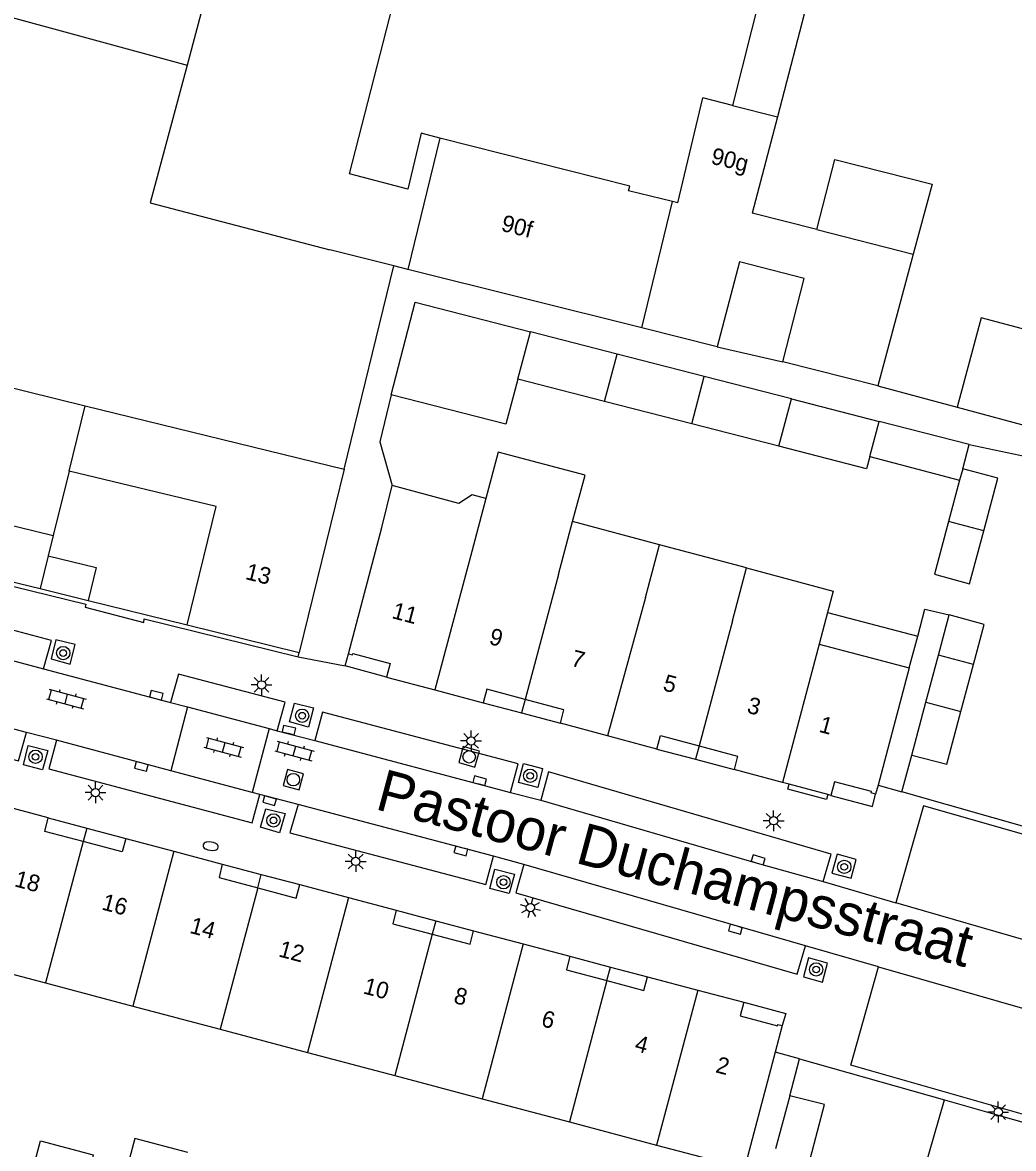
# Model space of a CAD drawing. Extents: x 132998 to 136004, y 396998 to 398512.
# Drawn here: x 133631.8 to 133691.4, y 397800.1 to 397867.7 of the extents above; entities that cross this region are included whole.
import ezdxf

# ---------------------------------------------------------------- set-up
doc = ezdxf.new("R2010")
doc.units = 0
for name, color, linetype in [('gg-afsc-erfafscheiding', 7, 'Continuous'), ('gg-afsc-muur', 7, 'Continuous'), ('gg-anno-huisnummerreeks BGT', 7, 'Continuous'), ('gg-anno-openbare ruimte label', 7, 'Continuous'), ('gg-bbg-bijgebouw', 7, 'Continuous'), ('gg-bbg-gedigitaliseerde bebouwing', 7, 'Continuous'), ('gg-bbg-gedigitaliseerde bijgebouw', 7, 'Continuous'), ('gg-bbg-hoofdgebouw', 7, 'Continuous'), ('gg-bbg-luifel en loopbrug', 7, 'Continuous'), ('gg-bbg-onder overbouw', 7, 'Continuous'), ('gg-bbg-pand overbouw', 7, 'Continuous'), ('gg-bbg-tussenscheiding', 7, 'Continuous'), ('gg-bbg-tussenscheiding niveau 01', 7, 'Continuous'), ('gg-knt-verharding', 7, 'Continuous'), ('gg-knt-verharding nz', 7, 'Continuous'), ('gt-grn-weggrens', 7, 'Continuous'), ('gt-symb-boom', 7, 'Continuous'), ('gt-symb-brandkraan', 7, 'Continuous'), ('gt-symb-klinker verharding', 7, 'Continuous'), ('gt-symb-kolk', 7, 'Continuous'), ('gt-symb-lichtmast', 7, 'Continuous'), ('gt-symb-rioolschacht', 7, 'Continuous')]:
    doc.layers.add(name, color=color, linetype=linetype)

# ---------------------------------------------------------------- blocks, each defined once
blk = doc.blocks.new('gt0-LMAST')
at = {"layer": 'gt-symb-lichtmast'}
for p, q in [((-0.182, 0.173), (-0.447, 0.438)), ((-0.005, 0.246), (-0.005, 0.621)), ((0.172, 0.173), (0.437, 0.438)), ((-0.255, -0.004), (-0.63, -0.004)), ((-0.182, -0.181), (-0.447, -0.446)), ((-0.005, -0.254), (-0.005, -0.629)), ((0.437, -0.446), (0.172, -0.181)), ((0.245, -0.004), (0.62, -0.004))]:
    blk.add_line(p, q, dxfattribs=at)
blk.add_circle((-0.005, -0.004), 0.25, dxfattribs=at)
blk = doc.blocks.new('gt0-BOOM')
at = {"layer": 'gt-symb-boom'}
for radius in [0.4, 0.2]:
    blk.add_circle((0, 0), radius, dxfattribs=at)
blk = doc.blocks.new('gt0-KOLK')
at = {"layer": 'gt-symb-kolk'}
blk.add_lwpolyline([(0, 0), (0.375, 0), (0.375, 0.4), (-0.375, 0.4), (-0.375, 0), (0, 0)], dxfattribs=at)
blk = doc.blocks.new('gt0-RS')
at = {"layer": 'gt-symb-rioolschacht'}
blk.add_lwpolyline([(-0.5, -0.5), (0.5, -0.5), (0.5, 0.5), (-0.5, 0.5)], close=True, dxfattribs=at)
blk.add_circle((0, 0), 0.375, dxfattribs=at)
blk = doc.blocks.new('gt0-KL1')
at = {"layer": 'gt-symb-klinker verharding'}
for p, q in [((-1.15, 0.3), (1.15, 0.3)), ((-1, -0.3), (-1, 0.3)), ((-0.5, 0.3), (-0.5, 0.45)), ((0, -0.3), (0, 0.3)), ((0.5, 0.3), (0.5, 0.45)), ((1, -0.3), (1, 0.3)), ((-1.15, -0.3), (1.15, -0.3)), ((-0.5, -0.45), (-0.5, -0.3)), ((0.5, -0.45), (0.5, -0.3))]:
    blk.add_line(p, q, dxfattribs=at)
blk = doc.blocks.new('gt0-BR')
at = {"layer": 'gt-symb-brandkraan'}
for centre, radius, start, end in [((-0.244, 0), 0.206, 107.56694, 252.43307), ((0.599, -2.664), 3, 106.89205, 107.56694), ((0, -0.691), 0.938, 73.10799, 106.89205), ((-0.599, -2.664), 3, 72.43309, 73.10799), ((0.244, 0), 0.206, 287.56695, 72.43309), ((0.599, 2.664), 3, 252.43307, 253.10797), ((0, 0.691), 0.938, 253.10797, 286.89206), ((-0.599, 2.664), 3, 286.89206, 287.56695)]:
    blk.add_arc(centre, radius, start, end, dxfattribs=at)

msp = doc.modelspace()

# ---------------------------------------------------------------- linework, layer by layer
at = {"layer": 'gg-afsc-erfafscheiding'}
for p, q in [((133651.151, 397840.905), (133654.145, 397853.124)), ((133673.561, 397848.259), (133677.512, 397847.357)), ((133683.217, 397845.909), (133687.973, 397844.632)), ((133688.688, 397842.391), (133700.024, 397839.996)), ((133686.042, 397832.506), (133687.505, 397832.157))]:
    msp.add_line(p, q, dxfattribs=at)
msp.add_lwpolyline([(133653.987, 397845.379), (133653.294, 397842.549), (133654.036, 397839.923)], dxfattribs=at)
at = {"layer": 'gg-afsc-muur'}
for p, q in [((133635.784, 397833.028), (133641.723, 397831.56)), ((133685.606, 397830.879), (133686.042, 397832.506)), ((133684.646, 397821.527), (133685.25, 397823.744)), ((133694.985, 397818.584), (133684.646, 397821.527)), ((133677.917, 397803.275), (133678.514, 397805.492)), ((133678.514, 397805.492), (133687.21, 397803.027))]:
    msp.add_line(p, q, dxfattribs=at)
at = {"layer": 'gg-bbg-bijgebouw'}
for p, q in [((133674.481, 397862.765), (133672.699, 397863.216)), ((133629.696, 397834.532), (133632.9, 397833.74)), ((133686.101, 397826.919), (133686.86, 397829.751)), ((133685.25, 397823.744), (133686.101, 397826.919)), ((133677.917, 397803.275), (133677.061, 397800.098)), ((133680.013, 397802.754), (133677.917, 397803.275))]:
    msp.add_line(p, q, dxfattribs=at)
msp.add_lwpolyline([(133679.408, 397871.393), (133678.042, 397871.739), (133677.985, 397871.516), (133676.773, 397871.823), (133674.481, 397862.765)], dxfattribs=at)
at = {"layer": 'gg-bbg-gedigitaliseerde bebouwing'}
for p, q in [((133626.867, 397869.227), (133641.72, 397865.179)), ((133677.179, 397862.084), (133675.662, 397856.287)), ((133679.544, 397855.301), (133675.662, 397856.287)), ((133654.145, 397853.124), (133650.306, 397854.086)), ((133685.344, 397853.828), (133683.217, 397845.909)), ((133654.98, 397852.915), (133654.145, 397853.124)), ((133674.897, 397853.364), (133673.561, 397848.259)), ((133678.795, 397852.374), (133674.897, 397853.364)), ((133669.036, 397849.393), (133654.98, 397852.915)), ((133677.512, 397847.357), (133678.795, 397852.374)), ((133673.561, 397848.259), (133669.036, 397849.393)), ((133623.937, 397847.587), (133635.611, 397844.721)), ((133683.217, 397845.909), (133677.512, 397847.357)), ((133635.611, 397844.721), (133651.151, 397840.905)), ((133687.973, 397844.632), (133693.246, 397843.215)), ((133651.151, 397840.905), (133648.457, 397829.91)), ((133670.101, 397836.377), (133664.883, 397837.767)), ((133675.319, 397834.988), (133670.101, 397836.377)), ((133680.193, 397832.307), (133679.684, 397830.408)), ((133679.684, 397830.408), (133685.098, 397828.98)), ((133627.983, 397811.446), (133633.226, 397810.055)), ((133633.226, 397810.055), (133638.469, 397808.664)), ((133638.469, 397808.664), (133643.711, 397807.273)), ((133643.711, 397807.273), (133648.954, 397805.882)), ((133648.954, 397805.882), (133654.197, 397804.491)), ((133654.197, 397804.491), (133659.44, 397803.1)), ((133659.44, 397803.1), (133664.684, 397801.708)), ((133664.684, 397801.708), (133669.926, 397800.317)), ((133669.926, 397800.317), (133675.201, 397798.934))]:
    msp.add_line(p, q, dxfattribs=at)
for points in [[(133641.72, 397865.179), (133639.513, 397856.92), (133650.306, 397854.086)], [(133693.246, 397843.215), (133694.69, 397848.592), (133689.417, 397850.008), (133687.973, 397844.632)], [(133664.883, 397837.767), (133665.626, 397840.547), (133660.407, 397841.936), (133659.666, 397839.156)], [(133651.411, 397829.832), (133653.421, 397837.413), (133654.036, 397839.923)], [(133659.666, 397839.156), (133658.848, 397839.374), (133658.056, 397838.852), (133654.036, 397839.923)], [(133675.319, 397834.988), (133680.537, 397833.588), (133680.193, 397832.307)], [(133688.773, 397796.794), (133685.677, 397797.687), (133687.21, 397803.027)]]:
    msp.add_lwpolyline(points, dxfattribs=at)
at = {"layer": 'gg-bbg-gedigitaliseerde bijgebouw'}
for p, q in [((133679.602, 397871.344), (133677.179, 397862.084)), ((133667.559, 397847.829), (133662.349, 397849.17)), ((133672.789, 397846.483), (133667.559, 397847.829)), ((133666.803, 397844.985), (133661.593, 397846.326)), ((133678.019, 397845.137), (133672.789, 397846.483)), ((133672.033, 397843.639), (133666.803, 397844.985)), ((133678.019, 397845.137), (133683.287, 397843.781)), ((133677.262, 397842.294), (133672.033, 397843.639)), ((133688.688, 397842.391), (133683.287, 397843.781)), ((133688.318, 397840.943), (133688.688, 397842.391)), ((133682.725, 397841.668), (133688.12, 397840.252)), ((133688.12, 397840.252), (133687.454, 397837.765)), ((133633.687, 397836.926), (133633.387, 397835.712)), ((133633.387, 397835.712), (133632.9, 397833.74)), ((133688.962, 397829.19), (133686.86, 397829.751)), ((133688.206, 397826.359), (133688.962, 397829.19)), ((133679.176, 397799.542), (133680.013, 397802.754))]:
    msp.add_line(p, q, dxfattribs=at)
for points in [[(133679.544, 397855.301), (133680.621, 397859.512), (133686.475, 397858.039), (133685.344, 397853.828)], [(133653.987, 397845.379), (133655.421, 397850.953), (133662.349, 397849.17)], [(133661.593, 397846.326), (133660.865, 397843.609), (133653.987, 397845.379)], [(133682.725, 397841.668), (133682.529, 397840.928), (133677.262, 397842.294)], [(133689.575, 397837.208), (133690.426, 397840.376), (133688.318, 397840.943)], [(133687.454, 397837.765), (133686.608, 397834.603), (133688.722, 397834.035), (133689.575, 397837.208)], [(133685.25, 397823.744), (133687.361, 397823.19), (133688.206, 397826.359)], [(133632.361, 397798.466), (133632.918, 397800.575), (133636.086, 397799.739), (133635.934, 397799.156)], [(133641.765, 397799.874), (133638.591, 397800.715), (133638.029, 397798.6)]]:
    msp.add_lwpolyline(points, dxfattribs=at)
at = {"layer": 'gg-bbg-hoofdgebouw'}
for p, q in [((133671.206, 397856.913), (133672.699, 397863.216)), ((133671.206, 397856.913), (133670.884, 397856.99)), ((133634.641, 397840.79), (133633.687, 397836.926)), ((133641.723, 397831.56), (133648.457, 397829.91)), ((133685.098, 397828.98), (133683.223, 397821.93)), ((133653.703, 397828.428), (133656.606, 397827.656)), ((133656.606, 397827.656), (133659.505, 397826.886)), ((133666.975, 397824.897), (133664.144, 397825.653)), ((133669.935, 397824.106), (133666.975, 397824.897)), ((133677.479, 397822.096), (133674.591, 397822.866)), ((133677.88, 397821.989), (133677.479, 397822.096)), ((133680.199, 397821.371), (133677.88, 397821.989)), ((133680.392, 397821.319), (133680.199, 397821.371)), ((133683.223, 397821.93), (133683.081, 397821.395)), ((133633.386, 397819.971), (133630.453, 397820.752)), ((133638.04, 397818.736), (133640.937, 397817.965)), ((133640.937, 397817.965), (133643.831, 397817.195)), ((133648.498, 397815.962), (133651.424, 397815.186)), ((133651.424, 397815.186), (133654.276, 397814.429)), ((133658.933, 397813.191), (133661.91, 397812.403)), ((133661.91, 397812.403), (133664.717, 397811.66)), ((133669.375, 397810.421), (133672.396, 397809.623)), ((133672.396, 397809.623), (133675.16, 397808.892)), ((133677.472, 397807.492), (133677.051, 397805.907)), ((133677.051, 397805.907), (133675.201, 397798.934))]:
    msp.add_line(p, q, dxfattribs=at)
for points in [[(133656.898, 397860.803), (133655.779, 397861.086), (133654.993, 397857.74), (133651.477, 397858.645), (133660.53, 397893.898), (133660.426, 397893.929), (133660.451, 397894.026), (133645.874, 397897.783)], [(133670.884, 397856.99), (133668.234, 397857.628), (133668.308, 397857.919), (133656.898, 397860.803)], [(133641.723, 397831.56), (133643.481, 397838.676), (133634.641, 397840.79)], [(133687.21, 397803.027), (133690.299, 397802.151), (133697.445, 397800.127)]]:
    msp.add_lwpolyline(points, dxfattribs=at)
at = {"layer": 'gg-bbg-luifel en loopbrug'}
for p, q in [((133632.9, 397833.74), (133635.784, 397833.028)), ((133680.193, 397832.307), (133685.606, 397830.879)), ((133686.86, 397829.751), (133687.505, 397832.157)), ((133685.098, 397828.98), (133685.606, 397830.879))]:
    msp.add_line(p, q, dxfattribs=at)
for points in [[(133633.387, 397835.712), (133636.272, 397835), (133635.784, 397833.028)], [(133688.962, 397829.19), (133689.605, 397831.594), (133687.505, 397832.157)]]:
    msp.add_lwpolyline(points, dxfattribs=at)
at = {"layer": 'gg-bbg-onder overbouw'}
for points in [[(133651.411, 397829.832), (133651.66, 397829.764), (133651.681, 397829.841), (133653.921, 397829.239), (133653.703, 397828.428)], [(133662.027, 397827.085), (133659.721, 397827.698), (133659.505, 397826.886)], [(133664.144, 397825.653), (133664.36, 397826.465), (133662.027, 397827.085)], [(133669.935, 397824.106), (133670.152, 397824.918), (133672.479, 397824.296)], [(133672.479, 397824.296), (133674.789, 397823.679), (133674.591, 397822.866)], [(133683.081, 397821.395), (133682.81, 397821.467), (133682.831, 397821.544), (133680.608, 397822.131), (133680.392, 397821.319)], [(133635.479, 397818.548), (133633.185, 397819.159), (133633.386, 397819.971)], [(133638.04, 397818.736), (133637.824, 397817.924), (133635.479, 397818.548)], [(133643.831, 397817.195), (133643.643, 397816.381), (133645.965, 397815.765)], [(133645.965, 397815.765), (133648.283, 397815.15), (133648.498, 397815.962)], [(133654.276, 397814.429), (133654.078, 397813.607), (133656.45, 397812.979)], [(133656.45, 397812.979), (133658.718, 397812.379), (133658.933, 397813.191)], [(133664.717, 397811.66), (133664.52, 397810.835), (133666.936, 397810.197)], [(133666.936, 397810.197), (133669.16, 397809.609), (133669.375, 397810.421)], [(133675.16, 397808.892), (133674.948, 397808.087), (133677.18, 397807.487), (133677.201, 397807.564), (133677.472, 397807.492)]]:
    msp.add_lwpolyline(points, dxfattribs=at)
at = {"layer": 'gg-bbg-pand overbouw'}
for p, q in [((133651.214, 397829.096), (133651.411, 397829.832)), ((133653.703, 397828.428), (133651.214, 397829.096)), ((133659.505, 397826.886), (133661.815, 397826.272)), ((133661.815, 397826.272), (133664.144, 397825.653)), ((133669.935, 397824.106), (133672.251, 397823.489)), ((133672.251, 397823.489), (133674.591, 397822.866)), ((133633.386, 397819.971), (133635.694, 397819.359)), ((133635.694, 397819.359), (133638.04, 397818.736)), ((133643.831, 397817.195), (133646.18, 397816.574)), ((133646.18, 397816.574), (133648.498, 397815.962)), ((133654.276, 397814.429), (133656.666, 397813.794)), ((133656.666, 397813.794), (133658.933, 397813.191)), ((133664.717, 397811.66), (133667.152, 397811.012)), ((133667.152, 397811.012), (133669.375, 397810.421))]:
    msp.add_line(p, q, dxfattribs=at)
for points in [[(133680.392, 397821.319), (133682.883, 397820.654), (133683.081, 397821.395)], [(133675.16, 397808.892), (133677.678, 397808.223), (133677.472, 397807.492)]]:
    msp.add_lwpolyline(points, dxfattribs=at)
at = {"layer": 'gg-bbg-tussenscheiding'}
for p, q in [((133643.574, 397872.118), (133641.72, 397865.179)), ((133674.481, 397862.765), (133677.179, 397862.084)), ((133656.898, 397860.803), (133654.98, 397852.915)), ((133669.036, 397849.393), (133670.884, 397856.99)), ((133679.544, 397855.301), (133685.344, 397853.828)), ((133661.593, 397846.326), (133662.349, 397849.17)), ((133666.803, 397844.985), (133667.559, 397847.829)), ((133672.033, 397843.639), (133672.789, 397846.483)), ((133677.262, 397842.294), (133678.019, 397845.137)), ((133634.641, 397840.79), (133635.611, 397844.721)), ((133682.725, 397841.668), (133683.287, 397843.781)), ((133688.318, 397840.943), (133688.12, 397840.252)), ((133630.483, 397837.717), (133633.687, 397836.926)), ((133664.037, 397834.586), (133664.883, 397837.767)), ((133689.575, 397837.208), (133687.454, 397837.765)), ((133669.255, 397833.197), (133670.101, 397836.377)), ((133674.473, 397831.807), (133675.319, 397834.988)), ((133664.037, 397834.586), (133662.027, 397827.085)), ((133669.255, 397833.197), (133666.975, 397824.897)), ((133674.473, 397831.807), (133672.479, 397824.296)), ((133679.684, 397830.408), (133677.479, 397822.096)), ((133686.101, 397826.919), (133688.206, 397826.359)), ((133635.479, 397818.548), (133633.226, 397810.055)), ((133640.937, 397817.965), (133638.469, 397808.664)), ((133645.965, 397815.765), (133643.711, 397807.273)), ((133651.424, 397815.186), (133648.954, 397805.882)), ((133656.45, 397812.979), (133654.197, 397804.491)), ((133661.91, 397812.403), (133659.44, 397803.1)), ((133666.936, 397810.197), (133664.684, 397801.708)), ((133672.396, 397809.623), (133669.926, 397800.317))]:
    msp.add_line(p, q, dxfattribs=at)
msp.add_lwpolyline([(133659.666, 397839.156), (133658.819, 397835.976), (133656.606, 397827.656)], dxfattribs=at)
at = {"layer": 'gg-bbg-tussenscheiding niveau 01'}
for p, q in [((133662.027, 397827.085), (133661.815, 397826.272)), ((133672.479, 397824.296), (133672.251, 397823.489)), ((133635.694, 397819.359), (133635.479, 397818.548)), ((133645.965, 397815.765), (133646.18, 397816.574)), ((133656.666, 397813.794), (133656.45, 397812.979)), ((133666.936, 397810.197), (133667.152, 397811.012))]:
    msp.add_line(p, q, dxfattribs=at)
at = {"layer": 'gg-knt-verharding'}
for p, q in [((133648.393, 397829.636), (133648.457, 397829.91)), ((133633.11, 397828.93), (133640.738, 397826.9)), ((133641.745, 397826.633), (133640.747, 397822.8)), ((133633.876, 397824.627), (133632.075, 397825.1)), ((133646.647, 397825.335), (133645.627, 397821.502)), ((133647.139, 397825.205), (133649.398, 397824.617)), ((133648.399, 397820.767), (133646.102, 397821.376)), ((133661.152, 397821.502), (133662.965, 397821.029)), ((133661.952, 397817.174), (133660.124, 397817.674)), ((133679.929, 397816.154), (133684.297, 397814.857)), ((133683.242, 397811.029), (133678.86, 397812.294))]:
    msp.add_line(p, q, dxfattribs=at)
for points in [[(133596.95, 397842.625), (133596.784, 397842.413), (133619.673, 397836.756), (133619.786, 397836.536), (133620, 397836.411), (133620.996, 397836.136), (133621.229, 397836.156), (133621.428, 397836.279), (133635.64, 397832.796), (133635.613, 397832.617), (133639.126, 397831.699), (133639.155, 397831.92), (133648.393, 397829.636)], [(133633.11, 397828.93), (133633.578, 397830.627), (133610.745, 397836.705), (133610.264, 397834.993)], [(133609.224, 397831.185), (133608.756, 397829.468), (133631.604, 397823.404), (133632.075, 397825.1)], [(133634.701, 397829.204), (133635.003, 397830.383), (133633.85, 397830.665), (133633.561, 397829.522), (133634.701, 397829.204)], [(133647.139, 397825.205), (133647.607, 397826.921), (133641.215, 397828.605), (133640.738, 397826.9)], [(133647.871, 397825.734), (133648.175, 397826.863), (133649.326, 397826.588), (133649.023, 397825.424), (133647.871, 397825.734)], [(133661.152, 397821.502), (133661.606, 397823.206), (133649.866, 397826.315), (133649.398, 397824.617)], [(133631.892, 397823.165), (133632.171, 397824.319), (133633.36, 397824.011), (133633.044, 397822.863), (133631.892, 397823.165)], [(133633.876, 397824.627), (133633.426, 397822.91), (133645.637, 397819.673), (133646.102, 397821.376)], [(133661.621, 397822.103), (133661.933, 397823.241), (133663.08, 397822.934), (133662.783, 397821.794), (133661.621, 397822.103)], [(133679.929, 397816.154), (133680.407, 397817.797), (133663.426, 397822.725), (133662.965, 397821.029)], [(133680.199, 397821.371), (133680.121, 397821.081), (133677.802, 397821.699), (133677.88, 397821.989)], [(133648.399, 397820.767), (133647.903, 397819.076), (133659.662, 397815.964), (133660.124, 397817.674)], [(133701.986, 397816.107), (133685.95, 397820.696), (133684.297, 397814.857)], [(133646.137, 397819.413), (133646.459, 397820.516), (133647.608, 397820.231), (133647.275, 397819.08), (133646.137, 397819.413)], [(133681.613, 397816.342), (133681.916, 397817.476), (133680.768, 397817.797), (133680.456, 397816.654), (133681.613, 397816.342)], [(133659.913, 397815.732), (133660.209, 397816.881), (133661.385, 397816.58), (133661.06, 397815.435), (133659.913, 397815.732)], [(133661.952, 397817.174), (133661.478, 397815.477), (133678.357, 397810.59), (133678.86, 397812.294)], [(133679.043, 397811.566), (133678.749, 397810.415), (133679.896, 397810.095), (133680.192, 397811.238), (133679.043, 397811.566)], [(133697.565, 397800.552), (133681.599, 397805.116), (133683.242, 397811.029)]]:
    msp.add_lwpolyline(points, dxfattribs=at)
at = {"layer": 'gg-knt-verharding nz'}
for p, q in [((133610.264, 397834.993), (133633.11, 397828.93)), ((133632.075, 397825.1), (133609.224, 397831.185)), ((133640.738, 397826.9), (133641.745, 397826.633)), ((133641.745, 397826.633), (133646.647, 397825.335)), ((133646.647, 397825.335), (133647.139, 397825.205)), ((133640.747, 397822.8), (133633.876, 397824.627)), ((133649.398, 397824.617), (133661.152, 397821.502)), ((133645.627, 397821.502), (133640.747, 397822.8)), ((133646.102, 397821.376), (133645.627, 397821.502)), ((133660.124, 397817.674), (133648.399, 397820.767)), ((133678.86, 397812.294), (133661.952, 397817.174)), ((133700.343, 397810.237), (133684.297, 397814.857)), ((133683.242, 397811.029), (133699.246, 397806.416))]:
    msp.add_line(p, q, dxfattribs=at)
msp.add_lwpolyline([(133662.965, 397821.029), (133675.969, 397817.257), (133679.929, 397816.154)], dxfattribs=at)
at = {"layer": 'gt-grn-weggrens'}
for p, q in [((133648.393, 397829.636), (133651.214, 397829.096)), ((133683.223, 397821.93), (133684.646, 397821.527)), ((133678.514, 397805.492), (133677.051, 397805.907))]:
    msp.add_line(p, q, dxfattribs=at)

# ---------------------------------------------------------------- block references
at = {"layer": 'gt-symb-boom'}
for p in [(133634.287, 397829.869), (133648.636, 397826.107), (133632.624, 397823.638), (133662.334, 397822.498), (133646.912, 397819.819), (133681.198, 397817.03), (133660.726, 397816.106), (133679.508, 397810.868)]:
    msp.add_blockref('gt0-BOOM', p, dxfattribs=at)
at = {"layer": 'gt-symb-brandkraan', "rotation": -8.21920924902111}
msp.add_blockref('gt0-BR', (133643.144, 397818.267), dxfattribs=at)
at = {"layer": 'gt-symb-klinker verharding'}
for p, rotation in [((133634.473, 397827.113), -14.898187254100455), ((133643.929, 397824.208), -14.898187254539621), ((133648.174, 397823.986), -14.898187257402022)]:
    msp.add_blockref('gt0-KL1', p, dxfattribs=dict(at, rotation=rotation))
at = {"layer": 'gt-symb-kolk'}
for p, rotation in [((133639.82, 397827.144), -14.898187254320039), ((133647.794, 397825.048), -13.480126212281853), ((133639.025, 397823.248), 165.17189147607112), ((133659.253, 397822.007), -14.828108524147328), ((133646.737, 397821.193), 163.73979529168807), ((133658.22, 397818.176), 165.22727604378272), ((133675.969, 397817.257), -16.205185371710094), ((133674.709, 397813.476), 164.10181291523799)]:
    msp.add_blockref('gt0-KOLK', p, dxfattribs=dict(at, rotation=rotation))
at = {"layer": 'gt-symb-lichtmast'}
for p in [(133646.203, 397827.964), (133658.785, 397824.593), (133636.227, 397821.488), (133676.958, 397819.799), (133651.856, 397817.359), (133690.446, 397802.305)]:
    msp.add_blockref('gt0-LMAST', p, dxfattribs=at)
at = {"layer": 'gt-symb-lichtmast', "rotation": -14.828108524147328}
msp.add_blockref('gt0-LMAST', (133662.353, 397814.582), dxfattribs=at)
at = {"layer": 'gt-symb-rioolschacht'}
for p, rotation in [((133658.663, 397823.639), 164.39306952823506), ((133648.109, 397822.263), -15.425970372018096)]:
    msp.add_blockref('gt0-RS', p, dxfattribs=dict(at, rotation=rotation))

# ---------------------------------------------------------------- texts
at = {"layer": 'gg-anno-huisnummerreeks BGT'}
for s, rotation, p in [('90g', 346.7, (133673.136, 397859.269)), ('90f', 345.8, (133660.533, 397855.243)), ('13', 346.1, (133645.175, 397834.32)), ('11', 345.1, (133653.971, 397831.979)), ('9', 345.1, (133659.808, 397830.427)), ('7', 345, (133664.731, 397829.12)), ('5', 345, (133670.249, 397827.646)), ('3', 345, (133675.292, 397826.302)), ('1', 345, (133679.622, 397825.148)), ('18', 345.1, (133631.301, 397815.87)), ('16', 345.1, (133636.548, 397814.477)), ('14', 345.1, (133641.827, 397813.072)), ('12', 345.2, (133647.164, 397811.659)), ('10', 345.2, (133652.25, 397809.435)), ('8', 345.2, (133657.682, 397808.867)), ('6', 345.2, (133662.939, 397807.475)), ('4', 345.2, (133668.551, 397805.985)), ('2', 345.2, (133673.416, 397804.698))]:
    msp.add_text(s, height=1, rotation=rotation, dxfattribs=at).set_placement(p)
at = {"layer": 'gg-anno-openbare ruimte label'}
msp.add_text('Pastoor Duchampsstraat', height=2.5, rotation=345, dxfattribs=at).set_placement((133652.95, 397820.512))

doc.saveas('drawing.dxf')
